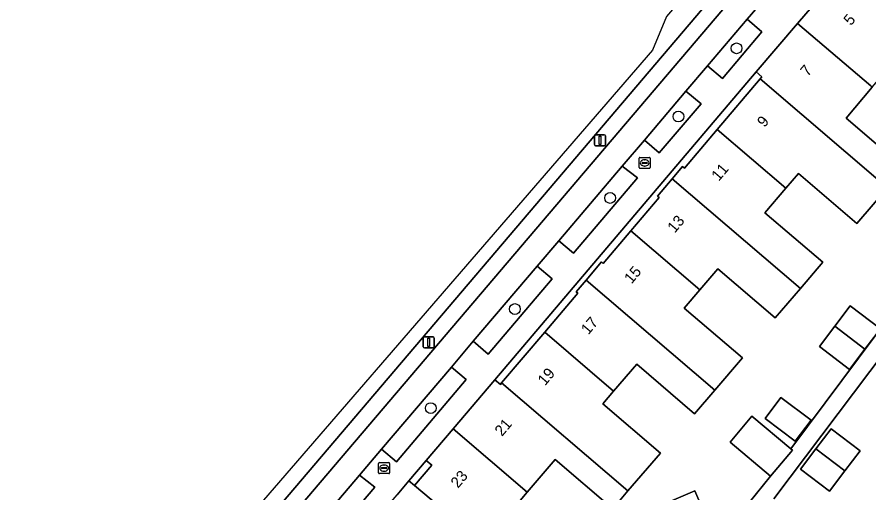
# Model space of a CAD drawing. Extents: x 159716 to 160783, y 383290 to 384031.
# Drawn here: x 160140.7 to 160217.9, y 383864 to 383907.1 of the extents above; entities that cross this region are included whole.
import ezdxf

# ---------------------------------------------------------------- set-up
doc = ezdxf.new("R2010")
doc.units = 0
for name, color, linetype in [('IMGEO_Berm_open', 7, 'Continuous'), ('IMGEO_Boom', 7, 'Continuous'), ('IMGEO_Erf', 7, 'Continuous'), ('IMGEO_Fietspad_gesloten', 7, 'Continuous'), ('IMGEO_Groenvoorziening', 7, 'Continuous'), ('IMGEO_Lichtmast', 7, 'Continuous'), ('IMGEO_Pand', 7, 'Continuous'), ('IMGEO_Pand_nummerreeks', 7, 'Continuous'), ('IMGEO_Parkeervlak_open', 7, 'Continuous'), ('IMGEO_Rioolput', 7, 'Continuous'), ('IMGEO_Voetpad_open', 7, 'Continuous')]:
    doc.layers.add(name, color=color, linetype=linetype)

msp = doc.modelspace()

# ---------------------------------------------------------------- linework, layer by layer
at = {"layer": 'IMGEO_Berm_open'}
msp.add_lwpolyline([(160214.915, 383922.118), (160150.16, 383846.028), (160151.204, 383845.069), (160216.598, 383921.865)], dxfattribs=at)
at = {"layer": 'IMGEO_Boom'}
for centre in [(160205.916, 383904.308), (160200.648, 383898.128), (160194.453, 383890.751), (160185.82, 383880.688), (160178.196, 383871.713)]:
    msp.add_circle(centre, 0.489, dxfattribs=at)
at = {"layer": 'IMGEO_Erf'}
for points in [[(160198.912, 383890.778), (160198.747, 383890.918), (160200.079, 383892.497), (160201.015, 383893.606), (160201.199, 383893.451), (160204.158, 383896.941), (160208.056, 383901.539), (160208.217, 383901.728), (160207.702, 383902.165), (160184.005, 383874.287), (160184.502, 383873.864), (160184.614, 383873.995), (160188.525, 383878.584), (160191.54, 383882.12), (160191.379, 383882.258), (160192.271, 383883.311), (160193.664, 383884.957), (160193.834, 383884.812), (160196.344, 383887.761)], [(160216.22, 383880.971), (160218.955, 383878.902), (160217.564, 383877.063), (160216.173, 383875.225), (160213.438, 383877.294), (160214.829, 383879.133)], [(160212.677, 383870.605), (160211.245, 383868.712), (160208.51, 383870.781), (160209.942, 383872.674)], [(160215.734, 383866.021), (160214.346, 383864.188), (160211.717, 383866.177), (160213.104, 383868.011), (160214.491, 383869.844), (160217.121, 383867.855)], [(160177.78, 383866.971), (160176.216, 383865.133), (160176.721, 383864.704), (160178.277, 383866.547)]]:
    msp.add_lwpolyline(points, close=True, dxfattribs=at)
for points in [[(160218.229, 383900.774), (160215.847, 383897.987), (160221.129, 383893.473)], [(160233.917, 383896.149), (160209.286, 383863.48)], [(160219.595, 383891.678), (160216.823, 383888.434), (160211.52, 383892.965), (160210.376, 383891.627), (160208.488, 383889.418), (160213.741, 383884.929), (160211.712, 383882.555), (160209.432, 383879.887), (160204.227, 383884.335), (160202.591, 383882.421), (160201.183, 383880.773), (160206.446, 383876.276), (160203.938, 383873.341), (160202.114, 383871.205), (160196.867, 383875.688), (160194.775, 383873.241), (160193.798, 383872.097), (160199.008, 383867.645), (160196.069, 383864.206), (160194.693, 383862.596), (160189.47, 383867.059), (160186.931, 383864.087), (160185.35, 383862.237)], [(160206.449, 383862.406), (160209.005, 383865.55), (160205.333, 383868.626), (160207.304, 383870.979), (160210.826, 383868.027), (160223.204, 383884.572)], [(160200.005, 383863.304), (160202.141, 383864.222), (160203.447, 383861.186)]]:
    msp.add_lwpolyline(points, dxfattribs=at)
at = {"layer": 'IMGEO_Fietspad_gesloten'}
for points in [[(160216.598, 383921.865), (160151.204, 383845.069), (160147.236, 383840.362)], [(160140.679, 383833.362), (160142.024, 383831.333), (160143.352, 383832.644), (160144.146, 383833.439), (160146.959, 383836.527), (160149.233, 383839.199), (160153.53, 383844.249), (160155.477, 383846.537), (160161.737, 383853.892), (160163.698, 383856.197), (160171.741, 383865.649), (160173.727, 383867.983), (160180.069, 383875.436), (160182.05, 383877.764), (160187.834, 383884.561), (160189.798, 383886.869), (160195.561, 383893.642), (160197.56, 383895.991), (160201.333, 383900.425), (160203.29, 383902.725), (160206.873, 383906.935), (160208.823, 383909.227)]]:
    msp.add_lwpolyline(points, dxfattribs=at)
at = {"layer": 'IMGEO_Groenvoorziening'}
for points in [[(160206.873, 383906.935), (160203.29, 383902.725), (160204.655, 383901.575), (160208.216, 383905.8)], [(160201.333, 383900.425), (160197.56, 383895.991), (160198.91, 383894.845), (160202.706, 383899.274)], [(160195.561, 383893.642), (160189.798, 383886.869), (160191.144, 383885.747), (160196.942, 383892.565)], [(160187.834, 383884.561), (160182.05, 383877.764), (160183.397, 383876.61), (160189.197, 383883.431)], [(160180.069, 383875.436), (160173.727, 383867.983), (160175.083, 383866.848), (160181.408, 383874.313)], [(160171.741, 383865.649), (160163.698, 383856.197), (160165.047, 383855.054), (160173.127, 383864.54)]]:
    msp.add_lwpolyline(points, close=True, dxfattribs=at)
at = {"layer": 'IMGEO_Lichtmast'}
for p, q in [((160193.134, 383896.482), (160193.924, 383896.482)), ((160193.924, 383896.482), (160193.134, 383896.482)), ((160193.034, 383895.582), (160193.034, 383896.382)), ((160193.034, 383896.382), (160193.034, 383895.582)), ((160194.024, 383896.382), (160194.024, 383895.582)), ((160194.024, 383895.582), (160194.024, 383896.382)), ((160193.924, 383895.482), (160193.134, 383895.482)), ((160193.134, 383895.482), (160193.924, 383895.482)), ((160177.511, 383877.26), (160177.511, 383878.06)), ((160177.511, 383878.06), (160177.511, 383877.26)), ((160177.611, 383878.16), (160178.401, 383878.16)), ((160178.401, 383878.16), (160177.611, 383878.16)), ((160178.501, 383878.06), (160178.501, 383877.26)), ((160178.501, 383877.26), (160178.501, 383878.06)), ((160178.401, 383877.16), (160177.611, 383877.16)), ((160177.611, 383877.16), (160178.401, 383877.16))]:
    msp.add_line(p, q, dxfattribs=at)
for points in [[(160193.454, 383896.357), (160193.604, 383896.357), (160193.604, 383895.607), (160193.454, 383895.607), (160193.454, 383896.357)], [(160177.931, 383878.035), (160178.081, 383878.035), (160178.081, 383877.285), (160177.931, 383877.285), (160177.931, 383878.035)]]:
    msp.add_lwpolyline(points, dxfattribs=at)
for centre, start, end in [((160193.134, 383896.382), 90, 180), ((160193.134, 383896.382), 90, 180), ((160193.924, 383896.382), 0, 90), ((160193.924, 383896.382), 360, 90), ((160193.134, 383895.582), 180, 270), ((160193.134, 383895.582), 180, 270), ((160193.924, 383895.582), 270, 0), ((160193.924, 383895.582), 270, 0), ((160177.611, 383878.06), 90, 180), ((160177.611, 383878.06), 90, 180), ((160178.401, 383878.06), 0, 90), ((160178.401, 383878.06), 360, 90), ((160177.611, 383877.26), 180, 270), ((160177.611, 383877.26), 180, 270), ((160178.401, 383877.26), 270, 0), ((160178.401, 383877.26), 270, 0)]:
    msp.add_arc(centre, 0.1, start, end, dxfattribs=at)
at = {"layer": 'IMGEO_Pand'}
for points in [[(160222.21, 383905.6), (160219.725, 383907.698), (160216.004, 383910.872), (160214.436, 383909.037), (160213.931, 383909.468), (160211.454, 383906.565), (160218.087, 383900.896), (160218.229, 383900.774), (160221.05, 383904.075), (160222.592, 383902.758), (160221.531, 383901.517), (160224.419, 383899.05), (160226.512, 383901.5), (160226.709, 383901.731), (160223.816, 383904.219)], [(160218.229, 383900.774), (160218.087, 383900.896), (160211.454, 383906.565), (160207.702, 383902.165), (160208.217, 383901.728), (160208.056, 383901.539), (160219.595, 383891.678), (160221.129, 383893.473), (160215.847, 383897.987)], [(160208.056, 383901.539), (160204.158, 383896.941), (160210.376, 383891.627), (160211.52, 383892.965), (160216.823, 383888.434), (160219.595, 383891.678)], [(160210.376, 383891.627), (160204.158, 383896.941), (160201.199, 383893.451), (160201.015, 383893.606), (160200.079, 383892.497), (160211.712, 383882.555), (160213.741, 383884.929), (160208.488, 383889.418)], [(160200.079, 383892.497), (160198.747, 383890.918), (160198.912, 383890.778), (160196.344, 383887.761), (160202.591, 383882.421), (160204.227, 383884.335), (160209.432, 383879.887), (160211.712, 383882.555)], [(160201.183, 383880.773), (160202.591, 383882.421), (160196.344, 383887.761), (160193.834, 383884.812), (160193.664, 383884.957), (160192.271, 383883.311), (160203.938, 383873.341), (160206.446, 383876.276)], [(160192.271, 383883.311), (160191.379, 383882.258), (160191.54, 383882.12), (160188.525, 383878.584), (160194.775, 383873.241), (160196.867, 383875.688), (160202.114, 383871.205), (160203.938, 383873.341)], [(160214.829, 383879.133), (160217.564, 383877.063), (160218.955, 383878.902), (160216.22, 383880.971)], [(160217.564, 383877.063), (160214.829, 383879.133), (160213.438, 383877.294), (160216.173, 383875.225)], [(160193.798, 383872.097), (160194.775, 383873.241), (160188.525, 383878.584), (160184.614, 383873.995), (160196.069, 383864.206), (160199.008, 383867.645)], [(160184.614, 383873.995), (160184.502, 383873.864), (160184.005, 383874.287), (160180.212, 383869.829), (160186.931, 383864.087), (160189.47, 383867.059), (160194.693, 383862.596), (160196.069, 383864.206)], [(160212.677, 383870.605), (160209.942, 383872.674), (160208.51, 383870.781), (160211.245, 383868.712)], [(160210.976, 383867.902), (160210.826, 383868.027), (160207.304, 383870.979), (160205.333, 383868.626), (160209.005, 383865.55)], [(160185.35, 383862.237), (160186.931, 383864.087), (160180.212, 383869.829), (160177.78, 383866.971), (160178.277, 383866.547), (160176.721, 383864.704), (160187.521, 383855.636), (160189.95, 383858.479), (160187.174, 383860.747), (160186.014, 383859.39), (160184.19, 383860.88)], [(160215.734, 383866.021), (160217.121, 383867.855), (160214.491, 383869.844), (160213.104, 383868.011)], [(160213.104, 383868.011), (160211.717, 383866.177), (160214.346, 383864.188), (160215.734, 383866.021)], [(160201.334, 383860.211), (160202.394, 383860.667), (160203.471, 383861.13), (160203.447, 383861.186), (160202.141, 383864.222), (160200.005, 383863.304)]]:
    msp.add_lwpolyline(points, close=True, dxfattribs=at)
at = {"layer": 'IMGEO_Parkeervlak_open'}
for points in [[(160213.279, 383923.294), (160199.575, 383907.191), (160198.29, 383904.149), (160147.613, 383845.552)], [(160147.856, 383845.594), (160149.45, 383845.755), (160149.643, 383845.774), (160150.16, 383846.028), (160214.915, 383922.118)]]:
    msp.add_lwpolyline(points, dxfattribs=at)
at = {"layer": 'IMGEO_Rioolput'}
for p, q in [((160197.088, 383893.499), (160197.088, 383894.351)), ((160197.163, 383894.425), (160198.015, 383894.425)), ((160197.576, 383894.205), (160197.601, 383894.205)), ((160198.089, 383894.351), (160198.089, 383893.499)), ((160198.015, 383893.425), (160197.163, 383893.425)), ((160197.347, 383893.919), (160197.347, 383893.931)), ((160197.785, 383893.882), (160197.387, 383893.882)), ((160197.39, 383893.968), (160197.788, 383893.968)), ((160197.599, 383893.645), (160197.574, 383893.645)), ((160197.831, 383893.931), (160197.831, 383893.919)), ((160173.462, 383865.852), (160173.462, 383866.704)), ((160173.537, 383866.778), (160174.389, 383866.778)), ((160173.95, 383866.558), (160173.975, 383866.558)), ((160174.463, 383866.704), (160174.463, 383865.852)), ((160174.389, 383865.778), (160173.537, 383865.778)), ((160173.721, 383866.272), (160173.721, 383866.284)), ((160174.159, 383866.235), (160173.761, 383866.235)), ((160173.764, 383866.321), (160174.162, 383866.321)), ((160173.973, 383865.998), (160173.948, 383865.998)), ((160174.205, 383866.284), (160174.205, 383866.272))]:
    msp.add_line(p, q, dxfattribs=at)
for points in [[(160197.088, 383893.499), (160197.088, 383894.351)], [(160197.163, 383894.425), (160198.015, 383894.425)], [(160198.089, 383894.351), (160198.089, 383893.499)], [(160198.015, 383893.425), (160197.163, 383893.425)], [(160173.462, 383865.852), (160173.462, 383866.704)], [(160173.537, 383866.778), (160174.389, 383866.778)], [(160174.463, 383866.704), (160174.463, 383865.852)], [(160174.389, 383865.778), (160173.537, 383865.778)]]:
    msp.add_lwpolyline(points, dxfattribs=at)
for centre, radius, start, end in [((160197.165, 383894.349), 0.0765, 91.55205, 178.44795), ((160197.165, 383894.349), 0.0765, 91.55205, 178.44795), ((160198.013, 383894.349), 0.0765, 1.55205, 88.44795), ((160198.013, 383894.349), 0.0765, 1.55205, 88.44795), ((160197.165, 383893.501), 0.0765, 181.55205, 268.44795), ((160197.165, 383893.501), 0.0765, 181.55205, 268.44795), ((160197.387, 383893.928), 0.0403, 85.87752, 175.75265), ((160197.384, 383893.918), 0.0366, 178.93798, 274.71019), ((160197.788, 383893.925), 0.043, 264.86636, 352.45326), ((160197.792, 383893.93), 0.0386, 1.73085, 96.63898), ((160198.013, 383893.501), 0.0765, 271.55205, 358.44795), ((160198.013, 383893.501), 0.0765, 271.55205, 358.44795), ((160173.539, 383866.702), 0.0765, 91.55205, 178.44795), ((160173.539, 383866.702), 0.0765, 91.55205, 178.44795), ((160174.387, 383866.702), 0.0765, 1.55205, 88.44795), ((160174.387, 383866.702), 0.0765, 1.55205, 88.44795), ((160173.539, 383865.854), 0.0765, 181.55205, 268.44795), ((160173.539, 383865.854), 0.0765, 181.55205, 268.44795), ((160173.761, 383866.281), 0.0403, 85.87752, 175.75265), ((160173.758, 383866.271), 0.0366, 178.93798, 274.71019), ((160174.162, 383866.278), 0.043, 264.86636, 352.45326), ((160174.166, 383866.283), 0.0386, 1.73085, 96.63898), ((160174.387, 383865.854), 0.0765, 271.55205, 358.44795), ((160174.387, 383865.854), 0.0765, 271.55205, 358.44795)]:
    msp.add_arc(centre, radius, start, end, dxfattribs=at)
for centre, major_axis, ratio, start_param, end_param in [((160197.575, 383893.925), (-0.387, 0.002), 0.722429, 4.712389, 7.853982), ((160197.6, 383893.925), (-0.39, 0.002), 0.717154, 1.570796, 4.712389), ((160173.949, 383866.278), (-0.387, 0.002), 0.722429, 4.712389, 7.853982), ((160173.974, 383866.278), (-0.39, 0.002), 0.717154, 1.570796, 4.712389)]:
    msp.add_ellipse(centre, major_axis=major_axis, ratio=ratio, start_param=start_param, end_param=end_param, dxfattribs=at)
at = {"layer": 'IMGEO_Voetpad_open'}
for points in [[(160148.492, 383834.536), (160149.51, 383834.536), (160152.144, 383836.843), (160157.15, 383842.713), (160158.444, 383844.217), (160161.657, 383848.007), (160170.388, 383858.293), (160173.569, 383862.021), (160175.137, 383863.865), (160176.216, 383865.133), (160177.78, 383866.971), (160180.212, 383869.829), (160184.005, 383874.287), (160207.702, 383902.165), (160211.454, 383906.565), (160213.931, 383909.468), (160215.496, 383911.304), (160216.126, 383912.043), (160217.686, 383913.872), (160220.816, 383917.555), (160225.044, 383922.512), (160228.155, 383926.192), (160230.341, 383928.831), (160230.103, 383931.256)], [(160208.823, 383909.227), (160206.873, 383906.935), (160208.216, 383905.8), (160204.655, 383901.575), (160203.29, 383902.725), (160201.333, 383900.425), (160202.706, 383899.274), (160198.91, 383894.845), (160197.56, 383895.991), (160195.561, 383893.642), (160196.942, 383892.565), (160191.144, 383885.747), (160189.798, 383886.869), (160187.834, 383884.561), (160189.197, 383883.431), (160183.397, 383876.61), (160182.05, 383877.764), (160180.069, 383875.436), (160181.408, 383874.313), (160175.083, 383866.848), (160173.727, 383867.983), (160171.741, 383865.649), (160173.127, 383864.54), (160165.047, 383855.054)], [(160209.286, 383863.48), (160233.917, 383896.149)], [(160223.204, 383884.572), (160210.826, 383868.027), (160210.976, 383867.902), (160209.005, 383865.55), (160206.449, 383862.406)], [(160187.521, 383855.636), (160176.721, 383864.704), (160176.216, 383865.133), (160175.137, 383863.865)]]:
    msp.add_lwpolyline(points, dxfattribs=at)

# ---------------------------------------------------------------- texts
at = {"layer": 'IMGEO_Pand_nummerreeks'}
for s, p in [('5', (160216.285, 383906.307)), ('7', (160212.366, 383901.697)), ('9', (160208.448, 383897.088)), ('11', (160204.305, 383892.214)), ('13', (160200.312, 383887.517)), ('15', (160196.394, 383882.908)), ('17', (160192.475, 383878.298)), ('19', (160188.556, 383873.689)), ('21', (160184.653, 383869.096)), ('23', (160180.66, 383864.4))]:
    msp.add_text(s, height=1, rotation=49.6296, dxfattribs=at).set_placement(p)

doc.saveas('drawing.dxf')
